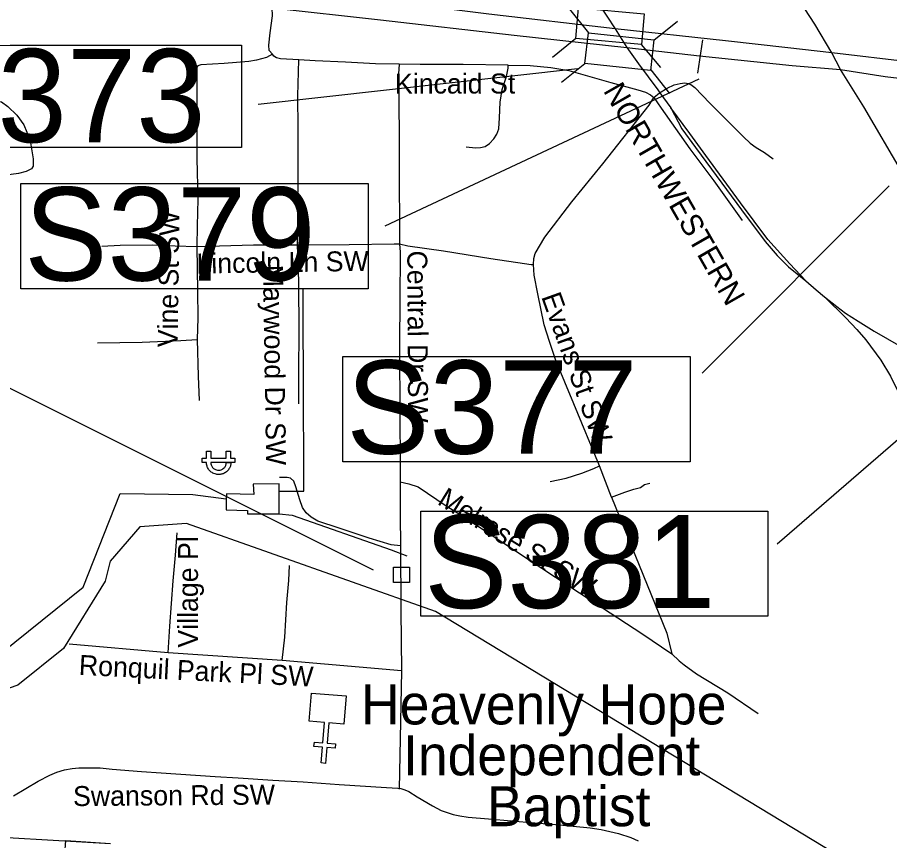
# Model space of a CAD drawing. Extents: x 1159738 to 1321356, y 736314 to 882035.
# Drawn here: x 1252716 to 1255990, y 778758 to 781848 of the extents above; entities that cross this region are included whole.
import ezdxf

# ---------------------------------------------------------------- set-up
doc = ezdxf.new("R2010")
doc.units = 0
for name, color, linetype in [('Exist Boundary Political City Limit New', 7, 'Continuous'), ('Exist Cultural Church CELL', 7, 'Continuous'), ('Exist Cultural Church Label', 7, 'Continuous'), ('Exist Hydrographic Creek Single Shore', 7, 'Continuous'), ('Exist Railroad Mainline', 7, 'Continuous'), ('Exist Railroad Mainline Label', 7, 'Continuous'), ('Exist Railroad Siding', 7, 'Continuous'), ('Exist Road Non-System Structure Non-Sys Other Number Label', 7, 'Continuous'), ('Exist Road Non-System Type 51', 7, 'Continuous'), ('Exist Road Non-System Type 51 Label', 7, 'Continuous'), ('Exist Road Primary US UnDivided 4 Lane Attributed', 7, 'Continuous'), ('Exist Road Secondary Structure Ovrhead Sign CELL', 7, 'Continuous'), ('Exist Road Secondary Structure Ovrhead Sign Number Label', 7, 'Continuous'), ('Exist Road Secondary Structure Pipe Number Label', 7, 'Continuous'), ('Exist Road Secondary Structure Standard Bridge CELL', 7, 'Continuous'), ('Exist Road Secondary Structure Standard Bridge Number Label', 7, 'Continuous'), ('Exist Road Secondary Type 51 Divided Attributed', 7, 'Continuous'), ('Exist Utilities Electrical Power Substation CELL', 7, 'Continuous'), ('Exist Utilities Electrical Transmission Line', 7, 'Continuous'), ('Map Preparation Boundary City Limit Buffer Line', 7, 'Continuous')]:
    doc.layers.add(name, color=color, linetype=linetype)

msp = doc.modelspace()

# ---------------------------------------------------------------- linework, layer by layer
at = {"layer": 'Exist Boundary Political City Limit New'}
for points in [[(1251726.1, 779519.8), (1251902.4, 779568.2), (1251990.3, 779574.7), (1252024.4, 779448.1), (1252623.4, 779389.4), (1252463, 778782.7), (1253066.2, 778747.2)], [(1252883.4, 778557.6), (1252898.4, 778758.2), (1253066.2, 778747.2)]]:
    msp.add_lwpolyline(points, dxfattribs=at)
at = {"layer": 'Exist Cultural Church CELL'}
msp.add_lwpolyline([(1253941.3, 779195.4), (1253884.6, 779199.8), (1253878.5, 779123.9), (1253910.4, 779121.4), (1253909.2, 779105.4), (1253877.3, 779108), (1253872.5, 779048), (1253856.6, 779049.3), (1253861.3, 779109.2), (1253829.4, 779111.8), (1253830.7, 779127.7), (1253862.6, 779125.2), (1253868.6, 779201.1), (1253811.1, 779205.7), (1253819.5, 779311.8), (1253949.7, 779301.5)], close=True, dxfattribs=at)
at = {"layer": 'Exist Hydrographic Creek Single Shore'}
msp.add_lwpolyline([(1257275.2, 778493.6), (1257255, 778478.2), (1257192.7, 778455.2), (1257138.2, 778436.1), (1257038.3, 778387.7), (1256871.3, 778348.4), (1256512.2, 778365.4), (1256175.1, 778523.4), (1255987.9, 778586), (1254285.1, 779618.1), (1253351.1, 779948.7), (1253176.2, 779935.8), (1253064.2, 779806.7), (1253045.2, 779731.6), (1252889.1, 779478.7), (1252718.1, 779340.9), (1252626.2, 779310), (1252085.1, 779330.7), (1251778.2, 779415.6)], dxfattribs=at)
at = {"layer": 'Exist Railroad Mainline'}
for points in [[(1254524.9, 782584.9), (1254549.1, 782508.2), (1254593.5, 782424.7), (1254616.7, 782369.8), (1254674.1, 782251.4), (1254736.3, 782140.8), (1254785.7, 782056.9), (1254865.9, 781949.1), (1254959.7, 781805.2)], [(1254959.7, 781805.2), (1255003.1, 781735.4)], [(1255003.1, 781735.4), (1255047.7, 781673.3), (1255119.6, 781575.4), (1255127, 781565.3), (1255168.8, 781507.9), (1255210.4, 781430), (1255261, 781359.9), (1255320.9, 781278.1), (1255433.5, 781125.2), (1255523.2, 781006.8), (1255567.5, 780954.4), (1255610.6, 780911.5), (1255675.5, 780858.6)], [(1255675.5, 780858.6), (1255714.7, 780825.7), (1255745, 780799.5)], [(1255745, 780799.5), (1255792.3, 780763.1), (1255824, 780737.2), (1255871.8, 780707.2), (1255932, 780670), (1256082.2, 780583.6), (1256264.4, 780476.7), (1256283.4, 780462.3), (1256342.5, 780418.7), (1256413.9, 780353.6), (1256451.3, 780315.6), (1256462.7, 780300.3), (1256505.3, 780247.9), (1256528.2, 780216.5), (1256562.8, 780160), (1256596.2, 780099), (1256622.6, 780036.8), (1256647.9, 779965.6)]]:
    msp.add_lwpolyline(points, dxfattribs=at)
at = {"layer": 'Exist Railroad Siding'}
for points in [[(1255675.5, 780858.6), (1255615, 780922.6), (1255532.7, 781014.2), (1255430.5, 781151.5), (1255300, 781329.7), (1255239.6, 781411.5), (1255168.8, 781507.9)], [(1255745, 780799.5), (1255825, 780720), (1255867, 780676.2), (1255900.4, 780637.6), (1255956.6, 780561.5), (1255992.9, 780501.6), (1256021.1, 780445.2), (1256048.1, 780380.7), (1256074, 780310.1), (1256091.3, 780226), (1256116.5, 780069.5), (1256136.1, 779938.1), (1256142.6, 779896.6), (1256139.6, 779766), (1256136.5, 779671), (1256138.8, 779616.9)]]:
    msp.add_lwpolyline(points, dxfattribs=at)
at = {"layer": 'Exist Road Non-System Structure Non-Sys Other Number Label'}
msp.add_line((1254052.2, 779773.2), (1251715.7, 780941.4), dxfattribs=at)
msp.add_lwpolyline([(1254127.2, 779783.8), (1254187.3, 779783.8), (1254187.3, 779726.8), (1254127.2, 779726.8)], close=True, dxfattribs=at)
at = {"layer": 'Exist Road Non-System Type 51'}
for p, q in [((1253282.1, 779462.7), (1252909.9, 779494.7)), ((1254158.2, 779395.7), (1254148.9, 778951.4))]:
    msp.add_line(p, q, dxfattribs=at)
for points in [[(1253673.6, 781709.8), (1253661.7, 781724), (1253660.2, 781743.6), (1253664.7, 781790.3), (1253673.7, 781853.5), (1253672.4, 781884.1)], [(1253673.6, 781709.8), (1253651.2, 781697.7), (1253613.6, 781687.1), (1253585, 781682.6), (1253491.7, 781674.3), (1253405.2, 781669.8), (1253393.9, 781666.1), (1253390.1, 781660.8), (1253389.4, 781641.2), (1253389.4, 781523.7), (1253389.5, 781318.4), (1253393.3, 781165.2), (1253391, 781065.8), (1253390.1, 780987.7)], [(1253772.3, 781688), (1253703.7, 781692.5), (1253688.6, 781695.5), (1253678.9, 781702.3), (1253673.6, 781709.8)], [(1253768.1, 780993.8), (1253768.3, 781104.7), (1253769.9, 781277.6), (1253770, 781430.9), (1253769.2, 781552.9), (1253772.3, 781688)], [(1254148.7, 781672.2), (1254060.2, 781673.7), (1253947.3, 781679.7), (1253834.4, 781684.2), (1253772.3, 781688)], [(1254148.7, 781672.2), (1254146.5, 781635.5), (1254148.8, 781406.6), (1254149.5, 781279.3), (1254150.3, 781024.7), (1254149.8, 780998.5)], [(1254557.6, 781669.1), (1254389.5, 781671.4), (1254228.5, 781671.4), (1254148.7, 781672.2)], [(1254400.1, 781361.5), (1254435, 781358.7), (1254454.1, 781359.2), (1254471.5, 781363.7), (1254488.4, 781373.9), (1254504.7, 781391.9), (1254516, 781409.3), (1254522.7, 781429.6), (1254525.5, 781471.2), (1254527.8, 781529.2), (1254535.7, 781577.6), (1254551.4, 781626), (1254557.6, 781656.8), (1254557.6, 781669.1)], [(1254557.6, 781669.1), (1254640.6, 781666.9), (1254718.2, 781659.7), (1254786.2, 781649), (1254943.8, 781603.6), (1255045.3, 781576.1), (1255073.9, 781567.7), (1255093, 781557), (1255105, 781547.4)], [(1251978.3, 781585.3), (1252018.9, 781592.9), (1252292.7, 781567.6), (1252522.1, 781546.6), (1252631.7, 781536.2), (1252657, 781530.9), (1252680.5, 781513.5), (1252713.7, 781481.2), (1252739.8, 781444.5), (1252751.2, 781416.6), (1252763.5, 781384.6), (1252775.7, 781316.4), (1252775.7, 781288.9), (1252768.6, 781278.8), (1252749.3, 781269.6), (1252719.8, 781262.5), (1252692.3, 781258.4), (1252665.9, 781257.4)], [(1255105, 781547.4), (1255126.8, 781564.7), (1255154.6, 781582), (1255181.7, 781594.8), (1255203.6, 781600.1), (1255220.9, 781601.6), (1255234.4, 781600.1), (1255244.2, 781596.3), (1255259.2, 781585), (1255314.9, 781526.3), (1255374.4, 781467.6), (1255441.3, 781399), (1255466.7, 781375.8), (1255489.3, 781360), (1255520.9, 781340.5), (1255553.2, 781316.4)], [(1254653.5, 780920.9), (1254654, 780942.9), (1254659.2, 780961.7), (1254696.1, 781022.7), (1254796.9, 781155.3), (1254913.5, 781298), (1255087.1, 781518), (1255105, 781547.4)], [(1255105, 781547.4), (1255132.8, 781506.9), (1255239.7, 781354.7), (1255330, 781234.3), (1255436.6, 781084.9)], [(1253033.1, 780988.7), (1253101.7, 780992.6), (1253224.8, 780994.1), (1253308.2, 780990.1), (1253390.1, 780987.7)], [(1253390.1, 780987.7), (1253602.5, 780993.8), (1253768.1, 780993.8)], [(1253768.1, 780993.8), (1253961.2, 780995.5), (1254130.5, 780997.8), (1254149.8, 780998.5)], [(1253772.5, 780397.5), (1253772.3, 780524.2), (1253773.8, 780664.3), (1253772.3, 780858.1), (1253768.1, 780993.8)], [(1254149.8, 780998.5), (1254181.2, 780990), (1254315.9, 780972), (1254493.4, 780942.6), (1254618.9, 780924.6), (1254644.5, 780920.9), (1254653.5, 780920.9)], [(1254149.8, 780998.5), (1254152.5, 780966.9), (1254151.7, 780781.7), (1254150.3, 780627.7), (1254151.8, 780342.9), (1254152.6, 780184.7), (1254153.4, 780104)], [(1253390.1, 780987.7), (1253392.6, 780820.1), (1253393.4, 780720), (1253390.5, 780639.2), (1253394.1, 780500.6), (1253398.1, 780410.1)], [(1254900.5, 780164.1), (1254805.1, 780397.2), (1254737.4, 780559.8), (1254713.4, 780630.8), (1254693.8, 780694.1), (1254669, 780810), (1254655.4, 780880.1), (1254653.5, 780920.9)], [(1253016.8, 780625.8), (1253184.8, 780628.5), (1253330, 780635.2), (1253390.5, 780639.2)], [(1254716.1, 780105.5), (1254776.3, 780119), (1254834.8, 780137.1), (1254879.7, 780154.5), (1254900.5, 780164.1)], [(1254946.5, 780047.6), (1254900.5, 780164.1)], [(1254154.3, 779864.5), (1254119.1, 779867.7), (1254036.8, 779893.3), (1253924.1, 779930.9), (1253843.3, 779957.3), (1253818.6, 779971.7), (1253800.2, 779987.7), (1253785.8, 780007.7), (1253776.2, 780036.5), (1253761.8, 780086.1), (1253753.8, 780106.9), (1253741.8, 780118.1), (1253728.2, 780121.3), (1253700.3, 780121.3)], [(1254153.4, 780104), (1254153.4, 779978.2), (1254154.3, 779864.5)], [(1254153.4, 780104), (1254185.7, 780097.2), (1254220.9, 780085.9), (1254325.7, 780015.1), (1254383.7, 779978), (1254735.3, 779746.7), (1255059.3, 779535.4), (1255172.6, 779458.9)], [(1254946.5, 780047.6), (1254996.6, 780066.2), (1255029.8, 780076.8), (1255055.1, 780083), (1255069.7, 780094.3), (1255090, 780099.9)], [(1254946.5, 780047.6), (1255153.8, 779537), (1255172.6, 779458.9)], [(1253282.1, 779462.7), (1253288.5, 779563.4), (1253301.2, 779733), (1253309.2, 779829), (1253316.4, 779913.4)], [(1254154.3, 779864.5), (1254155.9, 779622.4), (1254158.2, 779395.7)], [(1253709.4, 779434.1), (1253719.8, 779522), (1253726.9, 779651.6), (1253734.9, 779734), (1253737.3, 779791.2)], [(1254158.2, 779395.7), (1253709.4, 779434.1), (1253282.1, 779462.7)], [(1255172.6, 779458.9), (1255200.3, 779433.3), (1255218.4, 779418.1), (1255264.6, 779383.6), (1255382.5, 779312.4), (1255496.8, 779235)], [(1252701.6, 778926), (1252793.9, 778980.6), (1252837.8, 779003.5), (1252864, 779014.4), (1252892.5, 779023.8), (1252922.2, 779029), (1252946.7, 779031.4), (1252977.8, 779031.7), (1253026.3, 779030.6), (1253071.9, 779026.6), (1253181.5, 779017.8), (1253255.8, 779011.9), (1253458.4, 778999.2), (1253545.3, 778993.8), (1253675.4, 778985.1), (1253788.7, 778978.1), (1253923.4, 778969.1), (1254101, 778957.1), (1254122.4, 778956.6), (1254143.5, 778954.7), (1254155.8, 778953.1)], [(1254155.8, 778953.1), (1254170.7, 778948.1), (1254185.1, 778941.9), (1254217, 778922.7), (1254274.2, 778888.2), (1254306.7, 778871.6), (1254325.9, 778864.7), (1254351.5, 778855.6), (1254377.4, 778850.4), (1254408.3, 778846.1), (1254484.3, 778839.7), (1254628, 778826.9), (1254751.2, 778817.1), (1254865.7, 778805.7), (1254906.7, 778799.3), (1254971.8, 778784.9), (1255018.7, 778769.2), (1255046.4, 778756.7)]]:
    msp.add_lwpolyline(points, dxfattribs=at)
at = {"layer": 'Exist Road Primary US UnDivided 4 Lane Attributed'}
for points in [[(1255773.1, 781714.8), (1255708.8, 781823), (1255582.8, 782017.3), (1255502.2, 782154.5)], [(1255806, 781651.7), (1255773.1, 781714.8)], [(1256137.9, 781096.1), (1256040.1, 781262.5), (1255892.8, 781512.6), (1255806, 781651.7)]]:
    msp.add_lwpolyline(points, dxfattribs=at)
at = {"layer": 'Exist Road Secondary Structure Ovrhead Sign CELL'}
msp.add_line((1255287.4, 781763), (1255268.4, 781638), dxfattribs=at)
at = {"layer": 'Exist Road Secondary Structure Ovrhead Sign Number Label'}
msp.add_line((1255274.1, 781616.3), (1254095.5, 781064.6), dxfattribs=at)
msp.add_lwpolyline([(1256918.8, 781356.2), (1256575.8, 780743), (1255567.8, 779870.1)], dxfattribs=at)
for points in [[(1252729.6, 781224.5), (1254032.2, 781224.5), (1254032.2, 780829.5), (1252729.6, 780829.5)], [(1254230.6, 779994.8), (1255533.2, 779994.8), (1255533.2, 779599.9), (1254230.6, 779599.9)]]:
    msp.add_lwpolyline(points, close=True, dxfattribs=at)
at = {"layer": 'Exist Road Secondary Structure Pipe Number Label'}
msp.add_line((1255988.8, 781215.1), (1255286.6, 780512.9), dxfattribs=at)
msp.add_lwpolyline([(1253938.2, 780574.5), (1255240.8, 780574.5), (1255240.8, 780179.6), (1253938.2, 780179.6)], close=True, dxfattribs=at)
at = {"layer": 'Exist Road Secondary Structure Standard Bridge CELL'}
for p, q in [((1254788.1, 781878.5), (1254859.1, 781790.3)), ((1255105.4, 781762.9), (1255193.6, 781833.8)), ((1254811.6, 781769.1), (1254724.7, 781696.7)), ((1255130.9, 781659.2), (1255058.5, 781746.2)), ((1254758.3, 781604.2), (1254846.5, 781675.1)), ((1255093.2, 781650.4), (1255164.1, 781562.2))]:
    msp.add_line(p, q, dxfattribs=at)
for points in [[(1255058.5, 781746.2), (1254811.6, 781768.6), (1254822.1, 781883.9), (1255068.9, 781861.5)], [(1254859.1, 781790.3), (1255105.5, 781763.5), (1255093, 781648.3), (1254846.5, 781675.1)]]:
    msp.add_lwpolyline(points, close=True, dxfattribs=at)
at = {"layer": 'Exist Road Secondary Structure Standard Bridge Number Label'}
msp.add_line((1254817.9, 781654.9), (1253620, 781520.7), dxfattribs=at)
msp.add_lwpolyline([(1252628.8, 781743.7), (1253557.8, 781743.7), (1253557.8, 781359.6), (1252628.8, 781359.6)], close=True, dxfattribs=at)
at = {"layer": 'Exist Road Secondary Type 51 Divided Attributed'}
for points in [[(1254959.7, 781805.2), (1254485.8, 781860.1), (1254174.1, 781898.4), (1253689.2, 781950.5), (1253564.7, 781964.7), (1253473.4, 781975.4), (1253278.4, 781997.9), (1253004.2, 782030), (1252887.6, 782045.8), (1252708.7, 782084.3), (1252549.7, 782136), (1252506.4, 782155.7), (1252380.7, 782209.6), (1252298.1, 782252.2), (1252156.3, 782337.2), (1251997.7, 782450.5), (1251867.3, 782542.2), (1251702, 782659.8), (1251543.2, 782772.2), (1251440.2, 782846.5), (1251313.3, 782922.2)], [(1251274.7, 782865.4), (1251381.9, 782805.5), (1251522.6, 782707.6), (1251677.5, 782595.2), (1251838.9, 782480.2), (1252003.9, 782364.3), (1252138.2, 782271.3), (1252237.4, 782209.6), (1252351, 782147.6), (1252459.5, 782098.5), (1252592.2, 782049.5), (1252745.9, 782006.8), (1252856.6, 781983.1), (1253021.3, 781959.2), (1253223.5, 781934.6), (1253450.2, 781908.5), (1253672.4, 781884.1), (1254079.5, 781838.9), (1254580.8, 781780.5), (1255003.1, 781735.4)], [(1255773.1, 781714.8), (1255607.7, 781733.9), (1255373.4, 781760), (1254959.7, 781805.2)], [(1255003.1, 781735.4), (1255276.7, 781703.8), (1255623.8, 781666.8), (1255806, 781651.7)], [(1257489.7, 781277.6), (1257334, 781341.2), (1257215.4, 781384.9), (1257058, 781444.4), (1256836.9, 781530.4), (1256691.5, 781582.4), (1256628.8, 781600.1), (1256544.8, 781620.3), (1256428.8, 781636.8), (1256225.3, 781658.6), (1256069.4, 781679.9), (1255773.1, 781714.8)], [(1255806, 781651.7), (1255973.3, 781625.7), (1256110.3, 781609.2), (1256217.1, 781596.9), (1256415.5, 781569), (1256508.1, 781556.3), (1256582.6, 781540.9), (1256693.5, 781511.5), (1256855.2, 781447.5), (1256960.3, 781405), (1257076.2, 781358), (1257229.7, 781300.5), (1257313.7, 781266.4), (1257413.1, 781230.6)]]:
    msp.add_lwpolyline(points, dxfattribs=at)
at = {"layer": 'Exist Utilities Electrical Power Substation CELL'}
msp.add_lwpolyline([(1253409.6, 780193.4), (1253425.6, 780193.4), (1253425.6, 780219.8), (1253441.8, 780219.8), (1253441.8, 780193.4), (1253499.9, 780193.4), (1253499.9, 780219.8), (1253516.2, 780219.8), (1253516.2, 780193.4), (1253532.2, 780193.4), (1253532.2, 780177.5), (1253516.2, 780177.5), (1253499.9, 780177.5), (1253441.8, 780177.5), (1253442.4, 780172.4), (1253443.4, 780168), (1253445.4, 780163.4), (1253448.4, 780159), (1253452.2, 780155), (1253454.4, 780153.4), (1253456.9, 780152), (1253460, 780150.3), (1253463.4, 780149.2), (1253467.3, 780148.5), (1253470.3, 780148.3), (1253473.7, 780148.4), (1253477.6, 780148.9), (1253481.1, 780150), (1253483.6, 780150.9), (1253486.3, 780152.4), (1253489.1, 780154.4), (1253491.7, 780156.7), (1253493.9, 780159.1), (1253495.6, 780161.5), (1253496.7, 780163.4), (1253497.9, 780165.7), (1253499, 780168.6), (1253499.4, 780170.4), (1253500, 780173.5), (1253500.2, 780175.8), (1253500.3, 780177.5), (1253518.1, 780177.5), (1253517.8, 780174.7), (1253517.5, 780172.5), (1253517.1, 780169.7), (1253516.4, 780167), (1253515.6, 780163.9), (1253514.7, 780161.4), (1253513.6, 780158.7), (1253512.1, 780155.8), (1253510.3, 780152.9), (1253508.2, 780150), (1253506.1, 780147.5), (1253503.9, 780145.2), (1253500.9, 780142.6), (1253497.8, 780140.2), (1253494.4, 780138.1), (1253490.8, 780136.3), (1253488, 780135.1), (1253485.4, 780134.3), (1253482.9, 780133.6), (1253479.7, 780132.9), (1253476.7, 780132.5), (1253473.9, 780132.3), (1253470.3, 780132.2), (1253467.8, 780132.4), (1253465, 780132.7), (1253462, 780133.3), (1253458.1, 780134.2), (1253454, 780135.8), (1253450.3, 780137.4), (1253447.4, 780139.1), (1253443.9, 780141.4), (1253441.4, 780143.6), (1253439.8, 780144.9), (1253437.8, 780146.9), (1253436.2, 780148.7), (1253434, 780151.4), (1253431.7, 780154.9), (1253430.2, 780158), (1253428.9, 780160.7), (1253428, 780163.3), (1253426.6, 780167.6), (1253426, 780171.1), (1253425.6, 780174.2), (1253425.4, 780177.4), (1253409.6, 780177.5)], close=True, dxfattribs=at)
at = {"layer": 'Exist Utilities Electrical Transmission Line'}
for points in [[(1253699.2, 780070.1), (1253790.7, 780070.1), (1253791.7, 780209.5), (1253789.7, 780375.4), (1253788.7, 780826.3)], [(1253499.8, 780040.6), (1253499.9, 779999.4), (1253579.2, 779997.3), (1253580.2, 779985.1), (1253699.2, 779985.1), (1253699.2, 780097.1), (1253601.6, 780096.1), (1253603.6, 780057.4), (1253500.9, 780059.4), (1253499.8, 780040.6)], [(1251406.2, 778401.6), (1251538.5, 778466.4), (1251720.9, 779100.5), (1252120.1, 779494.1), (1252580.1, 779417.2), (1252602.2, 779420.3), (1252962.6, 779709), (1253102.3, 780060.6), (1253374.4, 780057.4), (1253499.8, 780040.6)], [(1253699.2, 779985.1), (1253747, 779979), (1254119.2, 779849.7), (1254178.2, 779826.3)]]:
    msp.add_lwpolyline(points, dxfattribs=at)
at = {"layer": 'Map Preparation Boundary City Limit Buffer Line'}
for points in [[(1251726.1, 779519.8), (1251902.4, 779568.2), (1251990.3, 779574.7), (1252024.4, 779448.1), (1252623.4, 779389.4), (1252463, 778782.7), (1253066.2, 778747.2)], [(1252883.4, 778557.6), (1252898.4, 778758.2), (1253066.2, 778747.2)]]:
    msp.add_lwpolyline(points, dxfattribs=at)

# ---------------------------------------------------------------- texts
at = {"layer": 'Exist Cultural Church Label'}
for s, p in [('Heavenly Hope', (1254006.2, 779194)), ('Independent', (1254163.8, 779003)), ('Baptist', (1254478.9, 778812))]:
    msp.add_text(s, height=150, dxfattribs=at).set_placement(p)
at = {"layer": 'Exist Railroad Mainline Label'}
msp.add_text('NORTHWESTERN', height=82.021, rotation=299.8142, dxfattribs=at).set_placement((1254913.3, 781572.8))
at = {"layer": 'Exist Road Non-System Type 51 Label'}
for s, rotation, p in [('Kincaid St', 0.0331, (1254133.3, 781561.8)), ('Vine St SW', 89.1899, (1253317.5, 780609.1)), ('Lincoln Ln SW', 0.8916, (1253388.8, 780886.4)), ('Central Dr SW', 270.2819, (1254179.5, 780972.7)), ('Maywood Dr SW', 270.9362, (1253637.6, 780918.7)), ('Evans St SW', 289.7004, (1254681.5, 780799.5)), ('Melrose St SW', 328.21, (1254288.6, 780023.1)), ('Village Pl', 89.9427, (1253393.7, 779482.2)), ('Ronquil Park Pl SW', 357.1117, (1252945.5, 779380.4)), ('Swanson Rd SW', 0.4597, (1252925.2, 778887.4))]:
    msp.add_text(s, height=75, rotation=rotation, dxfattribs=at).set_placement(p)
at = {"layer": 'Exist Road Secondary Structure Ovrhead Sign Number Label'}
for s, p in [('S379', (1252742.1, 780860.1)), ('S381', (1254243.1, 779630.5))]:
    msp.add_text(s, height=350, dxfattribs=at).set_placement(p)
at = {"layer": 'Exist Road Secondary Structure Pipe Number Label'}
msp.add_text('S377', height=350, dxfattribs=at).set_placement((1253950.7, 780210.2))
at = {"layer": 'Exist Road Secondary Structure Standard Bridge Number Label'}
msp.add_text('373', height=350, dxfattribs=at).set_placement((1252641.3, 781379.4))

doc.saveas('drawing.dxf')
